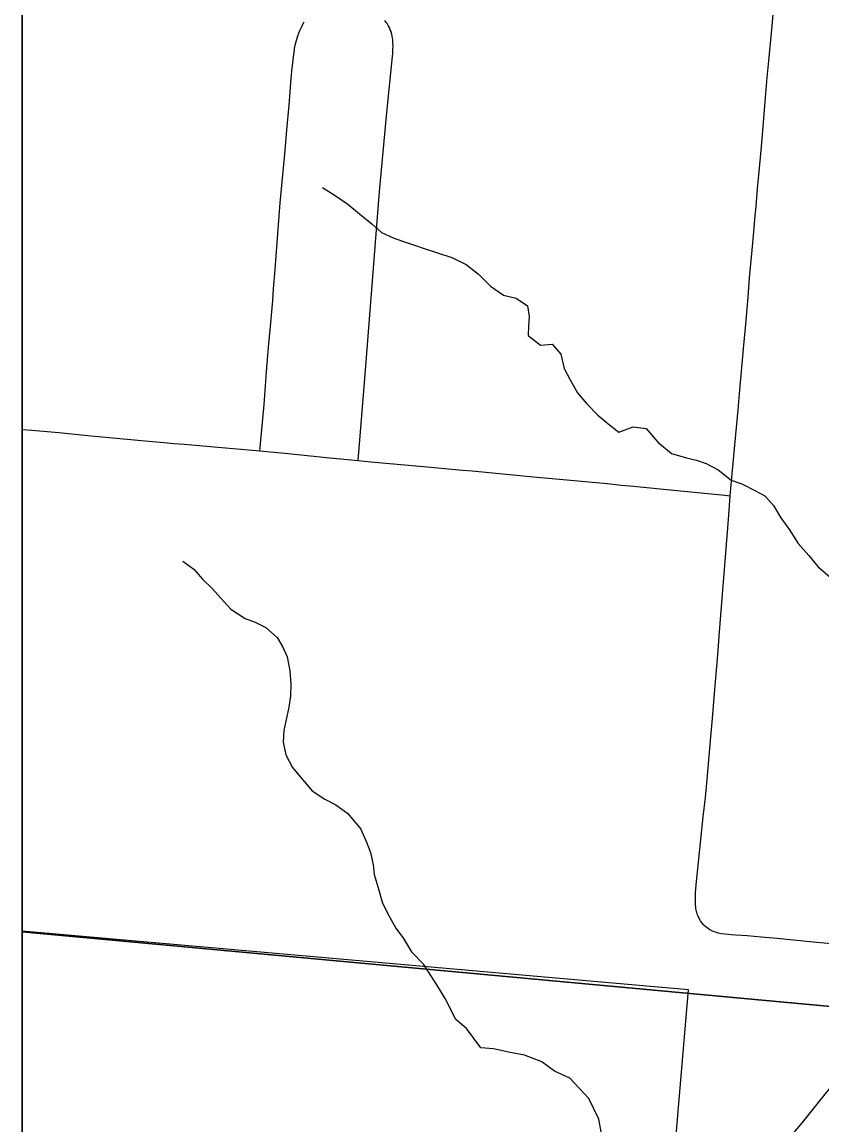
# Model space of a CAD drawing. Extents: x 0 to 1134, y 0 to 440.
# Drawn here: x 131 to 155.07, y 145.48 to 178.68 of the extents above; entities that cross this region are included whole.
import ezdxf

# ---------------------------------------------------------------- set-up
doc = ezdxf.new("R2010")
doc.units = 0
for name, color, linetype in [('GM_X_City_Street', 7, 'Continuous'), ('GM_X_County_Road', 7, 'Continuous'), ('GM_X_Major_River', 7, 'Continuous'), ('GM_X_Minor_River', 7, 'Continuous'), ('GM_X_Township_Road', 7, 'Continuous'), ('GM_X_Unincorporated', 7, 'Continuous'), ('SH_Cut_Line', 7, 'Continuous'), ('SH_Text', 7, 'Continuous')]:
    doc.layers.add(name, color=color, linetype=linetype)

msp = doc.modelspace()

# ---------------------------------------------------------------- linework, layer by layer
at = {"layer": 'GM_X_City_Street'}
msp.add_lwpolyline([(153.553, 144.432), (154.52, 145.61), (155.937, 147.376), (157.187, 148.866)], dxfattribs=at)
at = {"layer": 'GM_X_County_Road'}
for points in [[(152.312, 164.421), (152.453, 165.946), (152.545, 167.011), (152.587, 167.491), (152.716, 168.958), (152.776, 169.583), (152.849, 170.399), (152.894, 170.976), (152.97, 171.81), (153.009, 172.256), (153.062, 172.85), (153.086, 173.128), (153.135, 173.665), (153.171, 174.074), (153.251, 174.927), (153.312, 175.652), (153.364, 176.282), (153.425, 177.006), (153.467, 177.507), (153.558, 178.453), (153.64, 179.363)], [(156.46, 150.834), (154.806, 150.988), (153.725, 151.092), (153.242, 151.138), (152.822, 151.173), (152.657, 151.186), (152.473, 151.199), (152.341, 151.209), (152.254, 151.215), (152.152, 151.225), (152.041, 151.241), (151.995, 151.25), (151.949, 151.261), (151.905, 151.273), (151.858, 151.288), (151.811, 151.304), (151.773, 151.32), (151.72, 151.345), (151.696, 151.358), (151.656, 151.384), (151.613, 151.414), (151.572, 151.446), (151.529, 151.484), (151.509, 151.507), (151.485, 151.536), (151.446, 151.585), (151.416, 151.626), (151.373, 151.698), (151.342, 151.764), (151.317, 151.828), (151.3, 151.885), (151.288, 151.933), (151.283, 151.962), (151.277, 151.997), (151.273, 152.028), (151.266, 152.099), (151.263, 152.16), (151.262, 152.195), (151.261, 152.304), (151.262, 152.375), (151.266, 152.46), (151.284, 152.715), (151.499, 154.753), (151.566, 155.34), (151.62, 155.885), (151.73, 157.165), (151.779, 157.722), (151.829, 158.354), (151.934, 159.635), (151.987, 160.322), (152.22, 163.201), (152.264, 163.833), (152.312, 164.421)]]:
    msp.add_lwpolyline(points, dxfattribs=at)
at = {"layer": 'GM_X_Major_River'}
msp.add_lwpolyline([(131, 151.318), (131, 121.145), (148.49, 119.349), (151.049, 149.552)], close=True, dxfattribs=at)
at = {"layer": 'GM_X_Minor_River'}
for points in [[(140.039, 173.697), (140.421, 173.46), (140.803, 173.199), (141.149, 172.906), (141.53, 172.6), (141.82, 172.342), (142.17, 172.185), (142.475, 172.075), (142.804, 171.964), (143.098, 171.866), (143.472, 171.742), (143.936, 171.594), (144.365, 171.378), (144.734, 171.095), (145.091, 170.733), (145.483, 170.461), (145.869, 170.372), (146.206, 170.135), (146.255, 169.815), (146.236, 169.53), (146.229, 169.245), (146.599, 168.951), (146.954, 168.988), (147.209, 168.685), (147.312, 168.249), (147.498, 167.914), (147.716, 167.521), (147.982, 167.195), (148.327, 166.845), (148.629, 166.598), (148.954, 166.339), (149.392, 166.499), (149.778, 166.443), (150.134, 166.035), (150.547, 165.695), (150.989, 165.558), (151.296, 165.493), (151.59, 165.395), (151.951, 165.203), (152.342, 164.886), (152.659, 164.775), (153.054, 164.583), (153.347, 164.416), (153.613, 164.124), (153.833, 163.754), (154.098, 163.394), (154.35, 162.988), (154.672, 162.627), (154.949, 162.289), (155.318, 161.972)], [(135.842, 162.457), (136.167, 162.21), (136.433, 161.907), (136.723, 161.626), (136.978, 161.335), (137.279, 161.008), (137.717, 160.724), (138.011, 160.614), (138.338, 160.457), (138.673, 160.153), (138.848, 159.863), (138.978, 159.575), (139.059, 159.151), (139.083, 158.752), (139.074, 158.398), (139.031, 158.057), (138.877, 157.354), (138.857, 157.001), (138.939, 156.623), (139.135, 156.242), (139.378, 155.951), (139.734, 155.543), (140.115, 155.294), (140.442, 155.115), (140.801, 154.855), (141.189, 154.39), (141.362, 153.998), (141.48, 153.687), (141.561, 153.309), (141.6, 153.023), (141.716, 152.621), (141.841, 152.162), (142.048, 151.769), (142.245, 151.411), (142.477, 151.097), (142.718, 150.692), (143.101, 150.302)], [(148.423, 145.275), (148.358, 145.663), (148.201, 145.971), (148.055, 146.279), (147.479, 146.897), (147.025, 147.105), (146.639, 147.381), (146.116, 147.589), (145.683, 147.66), (145.182, 147.777), (144.805, 147.802), (144.377, 148.385), (144.048, 148.661), (143.735, 149.289), (143.532, 149.62), (143.086, 150.317)]]:
    msp.add_lwpolyline(points, dxfattribs=at)
at = {"layer": 'GM_X_Township_Road'}
for points in [[(138.159, 165.771), (138.167, 165.873), (138.281, 167.167), (138.356, 168.148), (138.418, 168.894), (138.445, 169.207), (138.482, 169.621), (138.523, 170.075), (138.542, 170.301), (138.57, 170.646), (138.615, 171.226), (138.709, 172.448), (138.77, 173.24), (138.913, 174.807), (138.969, 175.431), (139.034, 176.176), (139.102, 176.978), (139.131, 177.299), (139.145, 177.438), (139.158, 177.547), (139.177, 177.703), (139.193, 177.834), (139.199, 177.878), (139.22, 177.983), (139.247, 178.097), (139.298, 178.266), (139.356, 178.424), (139.414, 178.545), (139.449, 178.61), (139.493, 178.685)], [(141.112, 165.48), (141.325, 168.075), (141.755, 173.582), (141.981, 175.959), (142.146, 177.637), (142.153, 177.733), (142.158, 177.815), (142.161, 177.869), (142.162, 177.929), (142.162, 177.966), (142.16, 178.037), (142.158, 178.075), (142.152, 178.152), (142.147, 178.195), (142.139, 178.25), (142.126, 178.309), (142.109, 178.37), (142.102, 178.391), (142.081, 178.447), (142.062, 178.494), (142.039, 178.54), (142.019, 178.577), (141.984, 178.635), (141.961, 178.669), (141.919, 178.723)], [(131, 166.42), (131.29, 166.396), (132.107, 166.32), (133.078, 166.228), (134.708, 166.078), (135.267, 166.026), (135.569, 165.998), (135.882, 165.97), (137.12, 165.867), (138.048, 165.781), (138.159, 165.771)], [(138.159, 165.771), (138.911, 165.698), (140.159, 165.572), (140.471, 165.541), (141.112, 165.48)], [(141.112, 165.48), (141.491, 165.444), (143.194, 165.293), (144.251, 165.196), (144.541, 165.169), (146.487, 164.985), (146.845, 164.952), (148.28, 164.817), (148.608, 164.785), (149.033, 164.744), (149.396, 164.708), (150.206, 164.628), (152.147, 164.437), (152.312, 164.421)]]:
    msp.add_lwpolyline(points, dxfattribs=at)
at = {"layer": 'GM_X_Unincorporated'}
for points in [[(131, 333.183), (131, 151.301), (157.18, 148.882), (180.952, 146.735), (184.291, 183.936), (184.337, 184.605), (186.171, 205.401), (186.299, 206.946), (191.505, 262.177)], [(175.597, 86.381), (176.426, 95.74), (178.274, 114.839), (178.401, 116.166), (178.429, 116.408), (178.473, 116.876), (178.666, 119.298), (180.65, 140.913), (180.952, 146.735), (157.18, 148.882), (131, 151.301), (131, 60.525)]]:
    msp.add_lwpolyline(points, dxfattribs=at)
at = {"layer": 'SH_Cut_Line'}
for points in [[(131, 425.107), (131, 151.301), (157.18, 148.882), (180.952, 146.735), (184.291, 183.936), (184.337, 184.605), (186.171, 205.401), (186.299, 206.946), (191.505, 262.177)], [(175.597, 86.381), (176.426, 95.74), (178.274, 114.839), (178.401, 116.166), (178.429, 116.408), (178.473, 116.876), (178.666, 119.298), (180.65, 140.913), (180.952, 146.735), (157.18, 148.882), (131, 151.301), (131, 60.525)]]:
    msp.add_lwpolyline(points, dxfattribs=at)
at = {"layer": 'SH_Text'}
msp.add_lwpolyline([(131, 425.107), (539, 425.107), (539, 17.107), (131, 17.107)], close=True, dxfattribs=at)

doc.saveas('drawing.dxf')
